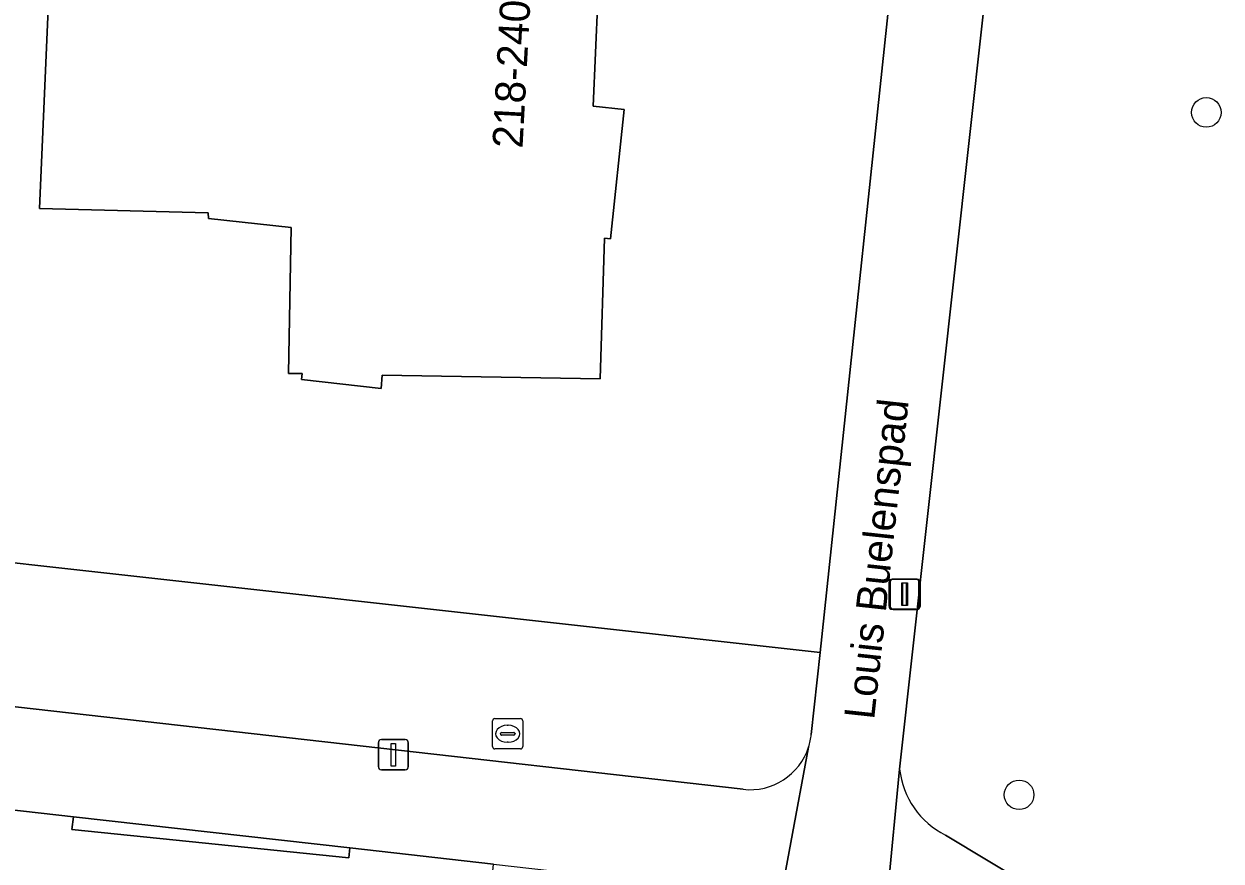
# Model space of a CAD drawing. Extents: x 162026 to 163502, y 387295 to 388169.
# Drawn here: x 162540.63 to 162580.25, y 387837.47 to 387865.16 of the extents above; entities that cross this region are included whole.
import ezdxf

# ---------------------------------------------------------------- set-up
doc = ezdxf.new("R2010")
doc.units = 0
for name, color, linetype in [('IMGEO_Boom', 7, 'Continuous'), ('IMGEO_Erf', 7, 'Continuous'), ('IMGEO_Groenvoorziening', 7, 'Continuous'), ('IMGEO_Haag', 7, 'Continuous'), ('IMGEO_Lichtmast', 7, 'Continuous'), ('IMGEO_Openbare_ruimte_label', 7, 'Continuous'), ('IMGEO_Pand', 7, 'Continuous'), ('IMGEO_Pand_nummerreeks', 7, 'Continuous'), ('IMGEO_Rioolput', 7, 'Continuous'), ('IMGEO_Voetpad_halfverhard', 7, 'Continuous'), ('IMGEO_Voetpad_open', 7, 'Continuous')]:
    doc.layers.add(name, color=color, linetype=linetype)

msp = doc.modelspace()

# ---------------------------------------------------------------- linework, layer by layer
at = {"layer": 'IMGEO_Boom'}
for centre in [(162579.765, 387862.235), (162573.569, 387839.659)]:
    msp.add_circle(centre, 0.489, dxfattribs=at)
at = {"layer": 'IMGEO_Erf'}
msp.add_lwpolyline([(162571.243, 387884.509), (162537.961, 387888.266), (162536.94, 387888.376), (162536.328, 387881.449), (162539.122, 387881.129), (162535.426, 387847.879), (162566.979, 387844.372)], close=True, dxfattribs=at)
for points in [[(162559.622, 387865.983), (162559.467, 387862.439), (162560.492, 387862.334), (162560.048, 387858.056), (162559.85, 387858.077), (162559.699, 387853.419), (162552.49, 387853.546), (162552.455, 387853.096), (162549.82, 387853.394), (162549.836, 387853.593), (162549.386, 387853.6), (162549.471, 387858.43), (162546.735, 387858.729), (162546.728, 387858.908), (162541.14, 387859.055), (162541.451, 387866.166)], [(162564.037, 387836.474), (162563.886, 387836.491), (162563.815, 387836.155), (162556.137, 387837.029), (162556.169, 387837.363), (162551.412, 387837.901), (162551.377, 387837.575), (162542.217, 387838.512), (162542.269, 387838.934), (162537.88, 387839.43), (162537.847, 387839.105), (162528.523, 387840.142), (162528.547, 387840.484), (162524.153, 387840.981), (162524.134, 387840.653), (162519.289, 387841.22), (162519.202, 387841.231)]]:
    msp.add_lwpolyline(points, dxfattribs=at)
at = {"layer": 'IMGEO_Groenvoorziening'}
for points in [[(162576.522, 387902.813), (162569.613, 387840.51)], [(162566.979, 387844.372), (162535.426, 387847.879), (162535.171, 387845.117)], [(162566.691, 387841.658), (162566.979, 387844.372)], [(162536.725, 387842.977), (162564.432, 387839.842)], [(162571.133, 387838.328), (162573.954, 387836.624), (162577.47, 387834.287)]]:
    msp.add_lwpolyline(points, dxfattribs=at)
msp.add_lwpolyline([(162542.269, 387838.934), (162542.217, 387838.512), (162551.377, 387837.575), (162551.412, 387837.901)], close=True, dxfattribs=at)
for centre, radius, start, end in [((162564.764, 387841.851), 1.937, 341.6331, 354.2713), ((162564.661, 387841.87), 2.041, 263.5675, 342.0523), ((162572.377, 387840.815), 2.781, 186.3009, 243.4219)]:
    msp.add_arc(centre, radius, start, end, dxfattribs=at)
at = {"layer": 'IMGEO_Haag'}
msp.add_lwpolyline([(162542.269, 387838.934), (162542.217, 387838.512), (162551.377, 387837.575), (162551.412, 387837.901)], close=True, dxfattribs=at)
at = {"layer": 'IMGEO_Lichtmast'}
for p, q in [((162569.264, 387845.896), (162569.264, 387846.696)), ((162569.264, 387846.696), (162569.264, 387845.896)), ((162569.302, 387845.895), (162569.302, 387846.695)), ((162569.302, 387846.695), (162569.302, 387845.895)), ((162569.364, 387846.796), (162570.154, 387846.796)), ((162570.154, 387846.796), (162569.364, 387846.796)), ((162569.402, 387846.795), (162570.192, 387846.795)), ((162570.192, 387846.795), (162569.402, 387846.795)), ((162570.254, 387846.696), (162570.254, 387845.896)), ((162570.254, 387845.896), (162570.254, 387846.696)), ((162570.292, 387846.695), (162570.292, 387845.895)), ((162570.292, 387845.895), (162570.292, 387846.695)), ((162570.154, 387845.796), (162569.364, 387845.796)), ((162569.364, 387845.796), (162570.154, 387845.796)), ((162570.192, 387845.795), (162569.402, 387845.795)), ((162569.402, 387845.795), (162570.192, 387845.795)), ((162552.361, 387840.586), (162552.361, 387841.386)), ((162552.361, 387841.386), (162552.361, 387840.586)), ((162552.461, 387841.486), (162553.251, 387841.486)), ((162553.251, 387841.486), (162552.461, 387841.486)), ((162553.351, 387841.386), (162553.351, 387840.586)), ((162553.351, 387840.586), (162553.351, 387841.386)), ((162553.251, 387840.486), (162552.461, 387840.486)), ((162552.461, 387840.486), (162553.251, 387840.486))]:
    msp.add_line(p, q, dxfattribs=at)
for points in [[(162569.684, 387846.671), (162569.834, 387846.671), (162569.834, 387845.921), (162569.684, 387845.921), (162569.684, 387846.671)], [(162569.722, 387846.67), (162569.872, 387846.67), (162569.872, 387845.92), (162569.722, 387845.92), (162569.722, 387846.67)], [(162552.781, 387841.361), (162552.931, 387841.361), (162552.931, 387840.611), (162552.781, 387840.611), (162552.781, 387841.361)]]:
    msp.add_lwpolyline(points, dxfattribs=at)
for centre, start, end in [((162569.364, 387846.696), 90, 180), ((162569.364, 387846.696), 90, 180), ((162569.402, 387846.695), 90, 180), ((162569.402, 387846.695), 90, 180), ((162570.154, 387846.696), 0, 90), ((162570.154, 387846.696), 360, 90), ((162570.192, 387846.695), 0, 90), ((162570.192, 387846.695), 360, 90), ((162569.364, 387845.896), 180, 270), ((162569.364, 387845.896), 180, 270), ((162569.402, 387845.895), 180, 270), ((162569.402, 387845.895), 180, 270), ((162570.154, 387845.896), 270, 0), ((162570.154, 387845.896), 270, 0), ((162570.192, 387845.895), 270, 0), ((162570.192, 387845.895), 270, 0), ((162552.461, 387841.386), 90, 180), ((162552.461, 387841.386), 90, 180), ((162553.251, 387841.386), 0, 90), ((162553.251, 387841.386), 360, 90), ((162552.461, 387840.586), 180, 270), ((162552.461, 387840.586), 180, 270), ((162553.251, 387840.586), 270, 0), ((162553.251, 387840.586), 270, 0)]:
    msp.add_arc(centre, 0.1, start, end, dxfattribs=at)
at = {"layer": 'IMGEO_Pand'}
msp.add_lwpolyline([(162541.451, 387866.166), (162541.14, 387859.055), (162546.728, 387858.908), (162546.735, 387858.729), (162549.471, 387858.43), (162549.386, 387853.6), (162549.836, 387853.593), (162549.82, 387853.394), (162552.455, 387853.096), (162552.49, 387853.546), (162559.699, 387853.419), (162559.85, 387858.077), (162560.048, 387858.056), (162560.492, 387862.334), (162559.467, 387862.439), (162559.622, 387865.983)], dxfattribs=at)
at = {"layer": 'IMGEO_Rioolput'}
for p, q in [((162556.215, 387842.18), (162557.067, 387842.18)), ((162556.14, 387841.254), (162556.14, 387842.106)), ((162556.628, 387841.96), (162556.653, 387841.96)), ((162557.141, 387842.106), (162557.141, 387841.254)), ((162556.399, 387841.674), (162556.399, 387841.686)), ((162556.837, 387841.637), (162556.439, 387841.637)), ((162556.442, 387841.723), (162556.84, 387841.723)), ((162556.651, 387841.4), (162556.626, 387841.4)), ((162556.883, 387841.686), (162556.883, 387841.674)), ((162557.067, 387841.18), (162556.215, 387841.18))]:
    msp.add_line(p, q, dxfattribs=at)
for points in [[(162556.215, 387842.18), (162557.067, 387842.18)], [(162556.14, 387841.254), (162556.14, 387842.106)], [(162557.141, 387842.106), (162557.141, 387841.254)], [(162557.067, 387841.18), (162556.215, 387841.18)]]:
    msp.add_lwpolyline(points, dxfattribs=at)
for centre, radius, start, end in [((162556.217, 387842.104), 0.0765, 91.552, 178.448), ((162556.217, 387842.104), 0.0765, 91.552, 178.448), ((162557.065, 387842.104), 0.0765, 1.552, 88.448), ((162557.065, 387842.104), 0.0765, 1.552, 88.448), ((162556.439, 387841.683), 0.0403, 85.8775, 175.7526), ((162556.436, 387841.673), 0.0366, 178.938, 274.7102), ((162556.84, 387841.68), 0.043, 264.8664, 352.4533), ((162556.844, 387841.685), 0.0386, 1.7309, 96.639), ((162556.217, 387841.256), 0.0765, 181.552, 268.448), ((162556.217, 387841.256), 0.0765, 181.552, 268.448), ((162557.065, 387841.256), 0.0765, 271.552, 358.448), ((162557.065, 387841.256), 0.0765, 271.552, 358.448)]:
    msp.add_arc(centre, radius, start, end, dxfattribs=at)
for centre, major_axis, ratio, start_param, end_param in [((162556.627, 387841.68), (-0.387, 0.002), 0.722429, 4.712389, 7.853982), ((162556.652, 387841.68), (-0.39, 0.002), 0.717154, 1.570796, 4.712389)]:
    msp.add_ellipse(centre, major_axis=major_axis, ratio=ratio, start_param=start_param, end_param=end_param, dxfattribs=at)
at = {"layer": 'IMGEO_Voetpad_halfverhard'}
for points in [[(162569.613, 387840.51), (162569.226, 387836.471), (162568.451, 387833.378)], [(162577.47, 387834.287), (162573.954, 387836.624), (162571.133, 387838.328)]]:
    msp.add_lwpolyline(points, dxfattribs=at)
msp.add_arc((162572.377, 387840.815), 2.781, 186.3009, 243.4219, dxfattribs=at)
at = {"layer": 'IMGEO_Voetpad_open'}
for points in [[(162577.158, 387905.165), (162573.065, 387905.732), (162573.21, 387905.488), (162573.333, 387905.231), (162573.432, 387904.964), (162573.507, 387904.69), (162573.557, 387904.409), (162573.582, 387904.126), (162573.582, 387903.841), (162573.556, 387903.558), (162572.079, 387892.309), (162571.341, 387885.432), (162571.243, 387884.509), (162566.979, 387844.372), (162566.691, 387841.658)], [(162568.451, 387833.378), (162569.226, 387836.471), (162569.613, 387840.51), (162576.522, 387902.813)], [(162564.432, 387839.842), (162536.725, 387842.977)], [(162519.209, 387841.54), (162524.153, 387840.981), (162528.547, 387840.484), (162537.88, 387839.43), (162542.269, 387838.934), (162551.412, 387837.901), (162556.169, 387837.363), (162563.886, 387836.491), (162564.037, 387836.474)], [(162565.428, 387834.924), (162566.602, 387841.241)], [(162566.602, 387841.241), (162565.428, 387834.924)]]:
    msp.add_lwpolyline(points, dxfattribs=at)
for centre, radius, start, end in [((162564.764, 387841.851), 1.937, 341.6331, 354.2713), ((162564.661, 387841.87), 2.041, 263.5675, 342.0523)]:
    msp.add_arc(centre, radius, start, end, dxfattribs=at)

# ---------------------------------------------------------------- texts
at = {"layer": 'IMGEO_Openbare_ruimte_label'}
msp.add_text('Louis Buelenspad', height=1, rotation=83.8052, dxfattribs=at).set_placement((162568.769, 387842.126))
at = {"layer": 'IMGEO_Pand_nummerreeks'}
msp.add_text('218-240', height=1, rotation=86.9231, dxfattribs=at).set_placement((162557.13, 387861.03))

doc.saveas('drawing.dxf')
